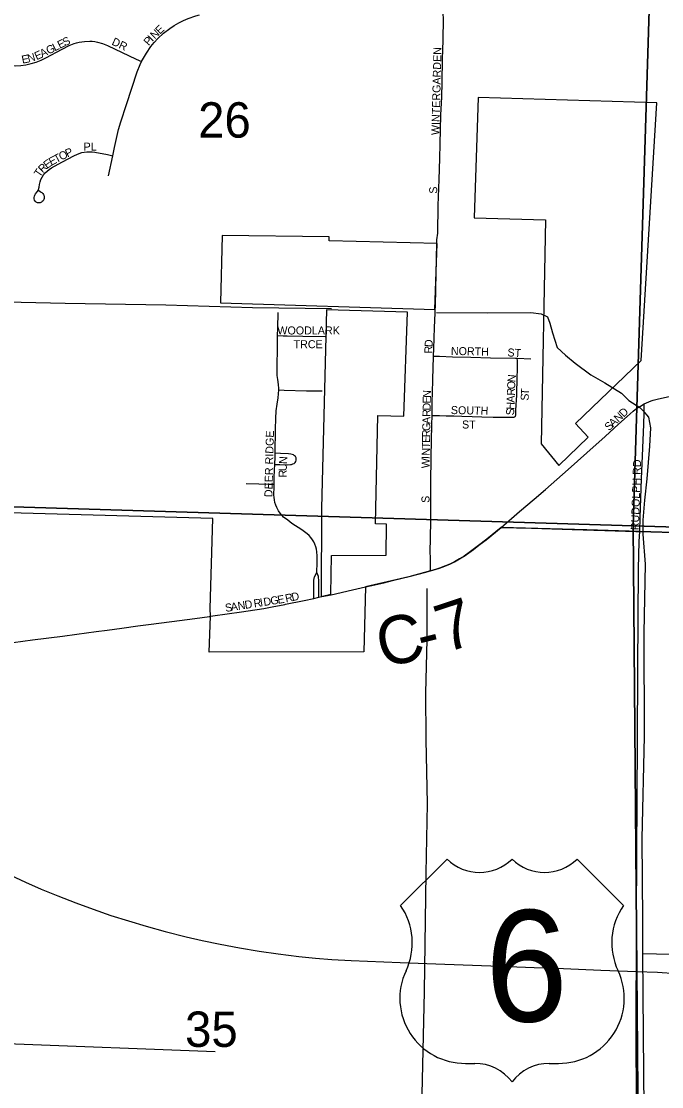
# Model space of a CAD drawing. Extents: x 1443599 to 1910620, y 1028088 to 1361369.
# Drawn here: x 1643273 to 1647272, y 1221564 to 1228220 of the extents above; entities that cross this region are included whole.
import ezdxf

# ---------------------------------------------------------------- set-up
doc = ezdxf.new("R2010")
doc.units = 0
for name, color, linetype in [('GM_X_City_Street', 7, 'Continuous'), ('GM_X_City_Street_Text', 7, 'Continuous'), ('GM_X_Corporation', 7, 'Continuous'), ('GM_X_County_Road', 7, 'Continuous'), ('GM_X_County_Road_Text', 7, 'Continuous'), ('GM_X_Minor_River', 7, 'Continuous'), ('GM_X_Section', 7, 'Continuous'), ('GM_X_Section_Text', 7, 'Continuous'), ('GM_X_Township_Road', 7, 'Continuous'), ('GM_X_US_Location', 7, 'Continuous'), ('GM_X_US_Route', 7, 'Continuous'), ('GM_X_US_Shield', 7, 'Continuous')]:
    doc.layers.add(name, color=color, linetype=linetype)

msp = doc.modelspace()

# ---------------------------------------------------------------- linework, layer by layer
at = {"layer": 'GM_X_City_Street'}
for points in [[(1645868, 1226855.1), (1645872.9, 1226896.8), (1645876.7, 1227068.8), (1645881.6, 1227232.7), (1645885.4, 1227363.7), (1645887.5, 1227453.9), (1645893.4, 1227634), (1645898.5, 1227748.7), (1645900.7, 1227838.9), (1645903.7, 1227986.4), (1645906.3, 1228101.1), (1645908.3, 1228240.5), (1645908.2, 1228265.7), (1645907.9, 1228314.4), (1645908, 1228325.1), (1645908.4, 1228404.4), (1645907.3, 1228511), (1645909.8, 1228584.6), (1645910.6, 1228612.3)], [(1644023.5, 1227968.6), (1644028.9, 1227979.7), (1644053.9, 1228022.1), (1644082.2, 1228062.4), (1644103, 1228087.9), (1644125.6, 1228111.8), (1644161.9, 1228145.1), (1644200.5, 1228175.8), (1644227.6, 1228194.3), (1644255.9, 1228211.1), (1644285.3, 1228225.8), (1644315.5, 1228238.5), (1644362.2, 1228254.4), (1644386.2, 1228260.4)], [(1643089.6, 1227958.7), (1643170.9, 1227947.1), (1643203.6, 1227943.4), (1643236.5, 1227942.6), (1643269.4, 1227944.6), (1643302.1, 1227949.1), (1643334.4, 1227955.7), (1643366.1, 1227964.8), (1643396.6, 1227977.1), (1643426.1, 1227991.8), (1643527.6, 1228046.9), (1643571.8, 1228068.9), (1643602.6, 1228080.8), (1643618.3, 1228085.5), (1643634.4, 1228089.2), (1643667.1, 1228093.9), (1643700, 1228095.6), (1643716.4, 1228095.1), (1643732.8, 1228093.3), (1643749.1, 1228090.6), (1643781, 1228082.3), (1643811.6, 1228070.1), (1643990, 1227984.7), (1644023.5, 1227968.6)], [(1643844.6, 1227380.7), (1643855.5, 1227432.4), (1643880.5, 1227544.7), (1643893.7, 1227592.1), (1643929.5, 1227701.4), (1643996.6, 1227904.2), (1644014.6, 1227950.1), (1644023.5, 1227968.6)], [(1643379.8, 1227165.1), (1643393.9, 1227155.9), (1643401.8, 1227149.9), (1643407.7, 1227144.1), (1643411.1, 1227139), (1643413.2, 1227133.9), (1643415.3, 1227123.3), (1643415.3, 1227113.8), (1643413.8, 1227107.1), (1643409.5, 1227098.9), (1643404.3, 1227094), (1643398.1, 1227089.3), (1643390, 1227086.1), (1643380.9, 1227085.5), (1643374, 1227087), (1643366, 1227091), (1643360.6, 1227096.2), (1643356.1, 1227103), (1643353.9, 1227110.7), (1643353.5, 1227119.3), (1643355.1, 1227127), (1643357.8, 1227134.5), (1643362.4, 1227141.6), (1643371.9, 1227155), (1643377.4, 1227162.9), (1643380.1, 1227169.1), (1643384.6, 1227184.8), (1643386.6, 1227201), (1643390.2, 1227217), (1643395.8, 1227232.4), (1643403, 1227247.1), (1643412.1, 1227260.6), (1643422.8, 1227273.1), (1643434.4, 1227284.6), (1643447.1, 1227294.9), (1643460.7, 1227304), (1643503.7, 1227327.7), (1643560.7, 1227359.9), (1643604.3, 1227382.5), (1643634.4, 1227395.3), (1643650.1, 1227400), (1643666.1, 1227403.3), (1643682.4, 1227405.1), (1643698.7, 1227405.6), (1643715.1, 1227404.7), (1643731.3, 1227402.6), (1643811.7, 1227387.1), (1643844.6, 1227380.7)], [(1643818.2, 1227255.6), (1643844.6, 1227380.7)], [(1644873.4, 1226256.6), (1644874.5, 1226302.8), (1644876.9, 1226401.3)], [(1645847.2, 1226128.8), (1645848.8, 1226173.7), (1645853.3, 1226306.6), (1645857.1, 1226396.2)], [(1644880.2, 1225917.1), (1644880.5, 1225925.9), (1644879.4, 1225950.5), (1644874.4, 1225983), (1644871.2, 1226007.4), (1644870.5, 1226023.8), (1644873.1, 1226220.7), (1644872.7, 1226237.1), (1644873.2, 1226245.3), (1644873.4, 1226256.6)], [(1644873.4, 1226256.6), (1644908.2, 1226256.2), (1644932.8, 1226255.9), (1645031.1, 1226252.9), (1645170.4, 1226250.3)], [(1645837.6, 1225757.9), (1645838.5, 1225848.6), (1645839.8, 1225895.5), (1645842.4, 1225986.7), (1645844.3, 1226050.6), (1645847.2, 1226128.8)], [(1645847.2, 1226128.8), (1645884.6, 1226127.6), (1645965.9, 1226124.8), (1646080.3, 1226121.7), (1646202.9, 1226118.4), (1646358.1, 1226115.1), (1646370.3, 1226114.7)], [(1646357.2, 1225751.1), (1646358.7, 1225753.2), (1646359.9, 1225755.6), (1646360.7, 1225758.7), (1646361.2, 1225762.8), (1646362, 1225792.3), (1646363.3, 1225819.7), (1646365.2, 1225857.5), (1646366.6, 1225880.3), (1646367.2, 1225903.1), (1646367.8, 1225928.5), (1646368.5, 1225955.2), (1646368.5, 1225980), (1646369.1, 1226001.5), (1646370.4, 1226037.9), (1646370.4, 1226098.5), (1646370.3, 1226114.7)], [(1646370.3, 1226114.7), (1646455, 1226112.2)], [(1644857.5, 1225522), (1644860, 1225672.7), (1644861.9, 1225738.4), (1644865.3, 1225787.4), (1644870.2, 1225828.2), (1644877, 1225868.6), (1644879.5, 1225893.1), (1644880.2, 1225917.1)], [(1644880.2, 1225917.1), (1644914.5, 1225916.2), (1645054, 1225912.5), (1645152.4, 1225910.7)], [(1647162.4, 1225829.6), (1647191.1, 1225843.3), (1647205.6, 1225849.2), (1647218.3, 1225853.7), (1647243.2, 1225860.6), (1647326.4, 1225878.5), (1647494.1, 1225910.3), (1647587.7, 1225927.3), (1647602.8, 1225930.2)], [(1646268.5, 1225057.1), (1646383.6, 1225158), (1646475.1, 1225235.8), (1646545.8, 1225296), (1646688.2, 1225420), (1646804.9, 1225525.2), (1646917.9, 1225627.1), (1647001.4, 1225702.5), (1647055.3, 1225750.3), (1647094.5, 1225784.8), (1647106.9, 1225794.9), (1647120.5, 1225804.7), (1647139.3, 1225816.5), (1647162.4, 1225829.6)], [(1647135.1, 1225032.3), (1647137.4, 1225120.9), (1647145.9, 1225361.6), (1647151.6, 1225504.8), (1647159.7, 1225702), (1647162.7, 1225774.1), (1647162.4, 1225829.6)], [(1645828.6, 1224786.7), (1645827.9, 1224806.3), (1645827.2, 1224828.9), (1645827.3, 1224853.3), (1645826.7, 1224919.5), (1645827.4, 1224977), (1645829.9, 1225116.6), (1645830.6, 1225272.9), (1645831, 1225330.1), (1645830.9, 1225379.6), (1645832.2, 1225453.2), (1645832.2, 1225501.4), (1645836.9, 1225699.5), (1645837.6, 1225757.9)], [(1645837.6, 1225757.9), (1645861.3, 1225757.5), (1645885.3, 1225757.2), (1645926.5, 1225755.5), (1645974.2, 1225755.7), (1646023.2, 1225753.2), (1646088.7, 1225751), (1646148, 1225748.5), (1646220.3, 1225747.8), (1646276.4, 1225747.2), (1646309.1, 1225746.9), (1646345.6, 1225747.7), (1646348.9, 1225748.1), (1646352, 1225748.7), (1646354.5, 1225749.6), (1646357.2, 1225751.1)], [(1644855.5, 1225451.9), (1644857.2, 1225500.3), (1644857.5, 1225522)], [(1644855.5, 1225451.9), (1644887.4, 1225451.2), (1644936.5, 1225450.1), (1644952.9, 1225450.8), (1644961, 1225452.1), (1644968.8, 1225454.6), (1644976, 1225458.5), (1644982.2, 1225463.8), (1644986.9, 1225470.4), (1644989.7, 1225478), (1644990.3, 1225486), (1644988.7, 1225493.8), (1644984.9, 1225500.9), (1644979.4, 1225506.6), (1644972.6, 1225511.1), (1644965, 1225514.3), (1644957, 1225516.5), (1644940.7, 1225518.6), (1644891.6, 1225520.6), (1644857.5, 1225522)], [(1644852.2, 1225328.9), (1644852.3, 1225369.1), (1644854.3, 1225418.3), (1644855.5, 1225451.9)], [(1644676.9, 1225331.8), (1644755.4, 1225330.3), (1644821.6, 1225329.3), (1644852.2, 1225328.9)], [(1645118.3, 1224775.9), (1645119.5, 1224839.9), (1645120.2, 1224880.9), (1645118.6, 1224905.5), (1645115.9, 1224921.7), (1645111.7, 1224937.5), (1645106, 1224952.9), (1645098.8, 1224967.7), (1645090.4, 1224981.8), (1645080.8, 1224995.1), (1645069.9, 1225007.4), (1645057.8, 1225018.4), (1645024.6, 1225042.6), (1644963.2, 1225083.7), (1644936.5, 1225102.8), (1644910.8, 1225123.2), (1644899.2, 1225134.8), (1644889, 1225147.6), (1644880, 1225161.4), (1644868.1, 1225182.9), (1644861.5, 1225198), (1644856.7, 1225213.6), (1644853.3, 1225229.7), (1644851.4, 1225246), (1644850.8, 1225262.4), (1644852.2, 1225311.6), (1644852.2, 1225328.9)], [(1645100.1, 1224615.1), (1645099.8, 1224651.8), (1645099.5, 1224704.2), (1645100.1, 1224729.6), (1645104.6, 1224750.5), (1645118.3, 1224775.9)], [(1645130.8, 1224621.8), (1645130.8, 1224663.2), (1645130.7, 1224721.9), (1645128.8, 1224751.2), (1645125.5, 1224762.2), (1645118.3, 1224775.9)], [(1645208.5, 1224638.1), (1645340.6, 1224668.8), (1645422.7, 1224687.5)], [(1644469.8, 1224505.8), (1644647.3, 1224531), (1644690.2, 1224537.2), (1644787.4, 1224552.7), (1644839, 1224562.2), (1644919.5, 1224577.5), (1644923.1, 1224578.2), (1645038.5, 1224601.8), (1645100.1, 1224615.1)], [(1645100.1, 1224615.1), (1645130.8, 1224621.8)], [(1645130.8, 1224621.8), (1645149.5, 1224625.9)], [(1645149.5, 1224625.9), (1645208.5, 1224638.1)]]:
    msp.add_lwpolyline(points, dxfattribs=at)
at = {"layer": 'GM_X_Corporation'}
for points in [[(1646126.3, 1227744.5), (1646099.9, 1226992.2), (1646545.7, 1226979.1), (1646519.6, 1225580.3), (1646629.3, 1225446.1), (1646812.7, 1225623), (1646734.1, 1225707.3), (1647142.6, 1226101.8), (1647242.1, 1227710.9)], [(1644527.6, 1226882), (1644516.4, 1226460.6), (1645856.1, 1226420.7), (1645870.4, 1226831.1), (1645195.1, 1226848.4), (1645196.1, 1226873.7)], [(1645144.6, 1224627.4), (1645206.8, 1224640.4), (1645209, 1224883.3), (1645551.6, 1224884.8), (1645553.2, 1225079.5), (1645484.4, 1225081.6), (1645499.3, 1225757.5), (1645660.6, 1225753.3), (1645684.6, 1226403.8), (1645177.9, 1226418.7), (1645146.7, 1225178.6)]]:
    msp.add_lwpolyline(points, close=True, dxfattribs=at)
msp.add_lwpolyline([(1647891.9, 1225009.9), (1647135.1, 1225032.3), (1646803.3, 1225043), (1646268.4, 1225057), (1646180.5, 1224985.9), (1646128.2, 1224945), (1646070.4, 1224901.2), (1646038.3, 1224879.7), (1646009.7, 1224861.2), (1645977.7, 1224843), (1645948.5, 1224828.4), (1645922.7, 1224817.6), (1645883.7, 1224803.3), (1645858.6, 1224795.4), (1645828.6, 1224786.7), (1645692.4, 1224750.5), (1645422.7, 1224687.5), (1645411.8, 1224281.3), (1644446, 1224278.2), (1644454.9, 1224503.6), (1644452.5, 1224551.8), (1644469.3, 1225113.5), (1641849.1, 1225187.9)], dxfattribs=at)
at = {"layer": 'GM_X_County_Road'}
for points in [[(1645828.6, 1224786.7), (1645843.3, 1224790.7), (1645883.7, 1224803.3), (1645918.5, 1224815.9), (1645948.5, 1224828.4), (1645977.7, 1224843.1), (1646009.7, 1224861.2), (1646043.7, 1224883.2), (1646068.4, 1224899.7), (1646081.5, 1224909.6), (1646097.3, 1224921.2), (1646138.9, 1224953.3), (1646175.1, 1224981.6), (1646268.5, 1225057.1)], [(1645422.7, 1224687.5), (1645479.8, 1224700.4), (1645537.5, 1224713.2), (1645598.2, 1224727.8), (1645694.1, 1224750.9), (1645798.8, 1224778.7), (1645828.6, 1224786.7)], [(1643038.2, 1224315.3), (1643343.9, 1224355.8), (1643529.4, 1224380), (1643620.6, 1224391), (1643741, 1224407.1), (1643809.4, 1224416.1), (1643900.4, 1224428.5), (1644001.2, 1224442.6), (1644066.3, 1224451.1), (1644212.7, 1224470.8), (1644355.8, 1224489.9), (1644448.1, 1224502.7), (1644454.9, 1224503.6)], [(1644454.9, 1224503.6), (1644469.8, 1224505.8)]]:
    msp.add_lwpolyline(points, dxfattribs=at)
at = {"layer": 'GM_X_Minor_River'}
for points in [[(1643224.3, 1229769), (1643223.3, 1228764), (1643219.5, 1228150.2), (1643200.6, 1227219.5), (1643202.4, 1226467.2), (1643272.5, 1226465), (1643546.9, 1226460.2), (1644175.9, 1226448.2), (1644716.8, 1226432.5), (1645209.6, 1226425)], [(1645866.6, 1226400.9), (1646185.2, 1226398), (1646455.6, 1226401.2), (1646519.7, 1226392.9), (1646559.7, 1226374.8), (1646573.6, 1226334.6), (1646589.5, 1226274.4), (1646619.2, 1226182), (1646671.2, 1226133.7), (1646731.1, 1226085.4), (1646829.1, 1226010.9), (1646917.1, 1225962.5), (1647021.1, 1225898), (1647067, 1225851.7), (1647135, 1225807.4), (1647155, 1225789.3), (1647188.9, 1225747), (1647202.7, 1225680.8), (1647196.4, 1225566.5), (1647188, 1225464.2), (1647179.7, 1225361.9), (1647165.3, 1225229.6), (1647154.9, 1225103.2), (1647154.6, 1225017), (1647168.1, 1224828.4), (1647160.8, 1224399.2), (1647162.8, 1223753.2), (1647146.9, 1223115.4), (1647151.4, 1222603.9), (1647152.7, 1222397.3), (1647155.2, 1221891.8), (1647163.1, 1221191.7)], [(1645649.1, 1214128.1), (1645676.3, 1215152.9), (1645668.2, 1215770.6), (1645691.9, 1216998.1), (1645719.3, 1218089.1), (1645734.3, 1219065.9), (1645748.6, 1219826), (1645761, 1220598.2), (1645773.5, 1221424.6), (1645789.7, 1222158.7), (1645802, 1222898.8), (1645809.3, 1223332.1), (1645800.5, 1223733.3), (1645799.4, 1224024.1), (1645806.4, 1224355.1), (1645807.3, 1224676)], [(1644484.4, 1221781.5), (1643182.4, 1221831.6), (1643158.4, 1221837.8), (1643142.4, 1221853.8), (1643138.5, 1221885.9), (1643136.9, 1222012.3), (1641780.8, 1222060.6), (1641305.7, 1221969.8), (1641027, 1221886.4), (1640618, 1221765.3), (1639954.3, 1221574.7), (1639132.2, 1221318.4), (1638347, 1221368.9), (1637878, 1222630), (1637880.2, 1222690.1)], [(1647152.7, 1222397.3), (1647499.3, 1222388.2), (1648324.6, 1222359.7), (1649196, 1222349.1), (1649817.1, 1222355.3)]]:
    msp.add_lwpolyline(points, dxfattribs=at)
at = {"layer": 'GM_X_Section'}
for points in [[(1641921.5, 1230497.2), (1644385, 1230387), (1647258, 1230369.4), (1647094.6, 1225069.2), (1641860.6, 1225227.8)], [(1647258, 1230369.4), (1648582.3, 1230356), (1652586.1, 1230207.6), (1652586.7, 1230105.6), (1652508.6, 1224902.3), (1647094.6, 1225069.2)], [(1641860.6, 1225227.8), (1647094.6, 1225069.2), (1647137.2, 1219766.5), (1641781.3, 1219928.7)], [(1647094.6, 1225069.2), (1652508.6, 1224902.3), (1652515.7, 1224828.2), (1652474.9, 1219580.5), (1647137.2, 1219766.5)]]:
    msp.add_lwpolyline(points, close=True, dxfattribs=at)
at = {"layer": 'GM_X_Township_Road'}
for points in [[(1645857.1, 1226396.2), (1645858, 1226418.3), (1645858.9, 1226440.3), (1645862.1, 1226548), (1645867.5, 1226831.1), (1645868, 1226855.1)], [(1646268.5, 1225057.1), (1646458, 1225053.1), (1646713.4, 1225046), (1646916.7, 1225039.2), (1647110.3, 1225033.2), (1647135.1, 1225032.3)], [(1647113.4, 1222283.8), (1647113.9, 1222338.2), (1647113.4, 1222633.7), (1647117.7, 1223372.4), (1647121.3, 1223717.1), (1647123, 1224176.8), (1647126.6, 1224800.6), (1647131.1, 1224969.4), (1647135.1, 1225032.3)], [(1647135.1, 1225032.3), (1647412, 1225024.5), (1647867.8, 1225010.8), (1647891.9, 1225009.9)], [(1647128, 1219745.4), (1647124.4, 1219842.9), (1647121.5, 1220122), (1647116.9, 1221139.8), (1647114.8, 1221533.8), (1647112.6, 1221829.3), (1647112.3, 1222174.1), (1647113.4, 1222283.8)]]:
    msp.add_lwpolyline(points, dxfattribs=at)
at = {"layer": 'GM_X_US_Route'}
msp.add_lwpolyline([(1643170.5, 1222902.9), (1643298.2, 1222843), (1643397.1, 1222799.2), (1643500.1, 1222756.3), (1643613.1, 1222712.2), (1643720.8, 1222672.7), (1643832.6, 1222634.6), (1643942, 1222599.9), (1644052, 1222567.2), (1644172.2, 1222534.3), (1644302.6, 1222501.4), (1644401.6, 1222478.2), (1644513.9, 1222454.4), (1644636.2, 1222430.9), (1644759.3, 1222410.9), (1644876.1, 1222394.2), (1645006.4, 1222378.1), (1645110.8, 1222367.5), (1645212.1, 1222359.5), (1645333.2, 1222353.1), (1645638.2, 1222340.3), (1645917, 1222328.9), (1646205.7, 1222319.3), (1646474.6, 1222308.3), (1646658.3, 1222302.3), (1646891.2, 1222292.3), (1647113.4, 1222283.8), (1647114.2, 1222283.7), (1647245, 1222279.3), (1647363.3, 1222271.8)], dxfattribs=at)
at = {"layer": 'GM_X_US_Shield'}
for p, q in [((1645931.2, 1222986.4), (1645641.1, 1222696.4)), ((1647033.3, 1222696.4), (1646743.3, 1222986.4)), ((1646047.2, 1221710.2), (1646105.2, 1221710.2)), ((1646569.3, 1221710.2), (1646627.3, 1221710.2))]:
    msp.add_line(p, q, dxfattribs=at)
for centre, radius, start, end in [((1646134.2, 1223193.5), 290, 225.573, 314.427), ((1646540.3, 1223193.5), 290, 225.573, 314.427), ((1645308.5, 1222463.5), 406.1, 334.54712, 35.00093), ((1647366, 1222463.5), 406.1, 144.99907, 205.45288), ((1646042.7, 1222116.3), 406.1, 154.83192, 270.63826), ((1646631.8, 1222116.3), 406.1, 269.36174, 25.16808), ((1646105.2, 1221420.2), 290, 36.8699, 90), ((1646569.3, 1221420.2), 290, 90, 143.1301)]:
    msp.add_arc(centre, radius, start, end, dxfattribs=at)

# ---------------------------------------------------------------- texts
at = {"layer": 'GM_X_City_Street_Text'}
for s, rotation, p in [('E', 43.551, (1644138.4, 1228135.9)), ('I', 45.24722, (1644091.3, 1228090.2)), ('N', 43.60885, (1644106.5, 1228105.6)), ('G', 26.46907, (1643442.5, 1228012)), ('L', 26.45987, (1643481.9, 1228031.6)), ('E', 26.45987, (1643513.4, 1228047.3)), ('S', 26.45987, (1643544.9, 1228063)), ('DR', 334.79826, (1643833.3, 1228075.8)), ('P', 48.3052, (1644068.3, 1228064.5)), ('E', 10.91491, (1643279.8, 1227955.3)), ('N', 15.42233, (1643318.6, 1227962.9)), ('E', 23.56051, (1643368.3, 1227977.2)), ('A', 26.41875, (1643403, 1227992.4)), ('WINTERGARDEN', 88.5918, (1645883.4, 1227508.8)), ('O', 26.97562, (1643522.3, 1227349.4)), ('P', 25.41635, (1643561.2, 1227369.2)), ('PL', 0.00001, (1643662.1, 1227412.3)), ('R', 44.41607, (1643406.9, 1227269.9)), ('E', 36.78249, (1643433.9, 1227296.4)), ('E', 28.48397, (1643460.5, 1227316.5)), ('T', 27.55491, (1643491.2, 1227333.2)), ('T', 55.62796, (1643388.7, 1227242.8)), ('S', 90, (1645870.2, 1227143.3)), ('WOODLARK', 0.00001, (1644872, 1226263.9)), ('TRCE', 0.00001, (1644973.2, 1226177.9)), ('D', 86.04052, (1645840.4, 1226183.2)), ('R', 88.61584, (1645839.5, 1226144.2)), ('NORTH', 358.80727, (1645955, 1226136.3)), ('ST', 356.18786, (1646307.1, 1226127.5)), ('N', 85.22909, (1646358, 1225963.8)), ('O', 87.72598, (1646356.3, 1225920.5)), ('E', 88.91457, (1645829.5, 1225832.3)), ('N', 87.92339, (1645830.2, 1225867.3)), ('A', 87.72598, (1646353, 1225836.9)), ('R', 87.73624, (1646354.7, 1225880.9)), ('S', 86.9111, (1646440.2, 1225849)), ('T', 86.20046, (1646442.1, 1225884)), ('D', 88.90711, (1645828.7, 1225788.3)), ('SOUTH', 358.77745, (1645954.9, 1225766.8)), ('S', 87.73231, (1646349.8, 1225757.8)), ('H', 87.72598, (1646351.2, 1225793)), ('D', 43.75702, (1647034, 1225742.8)), ('A', 88.92295, (1645827.1, 1225704.7)), ('R', 88.93682, (1645827.9, 1225748.7)), ('A', 42.58831, (1646968.4, 1225682.5)), ('N', 42.61082, (1647000.8, 1225712.3)), ('R', 88.93682, (1645825.5, 1225621.1)), ('G', 88.90711, (1645826.3, 1225660.7)), ('ST', 0.00001, (1646024.8, 1225676.3)), ('S', 42.6044, (1646942.5, 1225658.7)), ('DEER RIDGE', 88.61827, (1644840.6, 1225247.1)), ('E', 88.92827, (1645824.9, 1225585.9)), ('N', 88.90711, (1645823.3, 1225506.7)), ('T', 88.91457, (1645824.2, 1225550.7)), ('N', 86.26006, (1644931.1, 1225452.9)), ('W', 88.90701, (1645821.8, 1225427.5)), ('I', 88.94798, (1645822.9, 1225484.7)), ('RUDOLPH RD', 88.04601, (1647128.6, 1225040.5)), ('R', 89.90284, (1644930.1, 1225370.1)), ('U', 88.7323, (1644930.2, 1225409.4)), ('S', 90, (1645821.8, 1225211.7)), ('D', 8.81123, (1644671.2, 1224549.1)), ('R', 8.7997, (1644727.7, 1224557.9)), ('I', 8.81091, (1644766.9, 1224563.9)), ('D', 8.81926, (1644788.6, 1224567.3)), ('G', 8.79767, (1644832.1, 1224574.1)), ('E', 9.14246, (1644875.9, 1224580.8)), ('R', 11.84326, (1644926.1, 1224589.3)), ('D', 12.25654, (1644965.3, 1224597.5)), ('S', 8.80641, (1644549.4, 1224530.2)), ('A', 8.81123, (1644584.2, 1224535.6)), ('N', 8.79767, (1644627.7, 1224542.4))]:
    msp.add_text(s, height=50, rotation=rotation, dxfattribs=at).set_placement(p)
at = {"layer": 'GM_X_County_Road_Text'}
for s, rotation, p in [('7', 18.23249, (1645920.2, 1224272)), ('C', 11.98735, (1645525.2, 1224181.6)), ('-', 14.03522, (1645777.6, 1224235.4))]:
    msp.add_text(s, height=300, rotation=rotation, dxfattribs=at).set_placement(p)
at = {"layer": 'GM_X_Section_Text'}
for s, p in [('26', (1644377.1, 1227493.4)), ('35', (1644295.6, 1221813))]:
    msp.add_text(s, height=221, rotation=0.00001, dxfattribs=at).set_placement(p)
at = {"layer": 'GM_X_US_Location'}
for s in ['/', '0']:
    msp.add_text(s, height=1, dxfattribs=at).set_placement((1646336.9, 1222313.8))
msp.add_text('6', height=1, rotation=0.00001, dxfattribs=at).set_placement((1646236.1, 1222106.8))
at = {"layer": 'GM_X_US_Shield'}
msp.add_text('6', height=696.1, dxfattribs=at).set_placement((1646169, 1221971.3))

doc.saveas('drawing.dxf')
